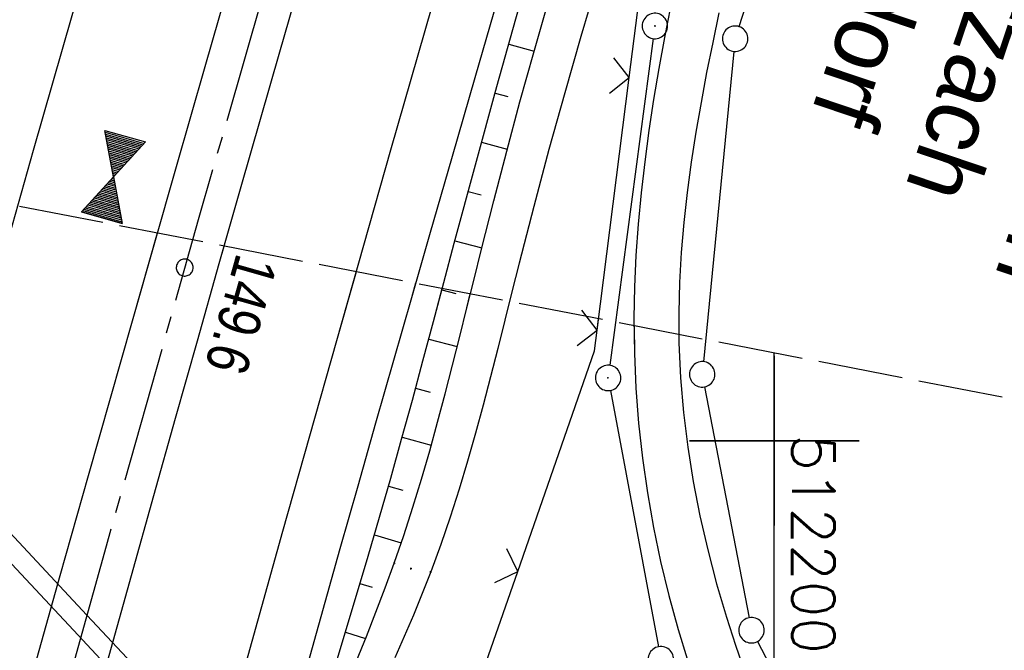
# Model space of a CAD drawing. Extents: x 510526 to 513920, y 467229 to 478797.
# Tile 331 of 467: x 512156 to 512214, y 475488 to 475525. Entities that reach past the tile are written whole.
import ezdxf

# ---------------------------------------------------------------- set-up
doc = ezdxf.new("R2010")
doc.units = 0
doc.header["$LTSCALE"] = 10
doc.header["$MEASUREMENT"] = 0
for name, pattern in [('ACHSE', [5.5, 4, -0.5, 0.5, -0.5]), ('LT00', [0]), ('LT14', [0.6, 0.5, -0.1])]:
    doc.linetypes.add(name, pattern=pattern)
doc.layers.get('0').update_dxf_attribs({"linetype": 'LT00'})
for name, color, linetype in [('-AX-020', 250, 'ACHSE'), ('-HTP-20W', 11, 'LT00'), ('-ST-20-1', 250, 'LT00'), ('DFK_AB_L', 21, 'LT00'), ('DFK_AB_P', 7, 'LT00'), ('DFK_GZPKT', 250, 'LT00'), ('DFK_KATASTER', 250, 'LT00'), ('GRENZNAME', 250, 'Continuous'), ('V89_AFBR_BAB', 250, 'LT00'), ('V89_BOESCH', 250, 'LT00'), ('V89_BOSCHUNG', 250, 'LT00'), ('V89_BR_KAPPE', 30, 'LT00'), ('V89_GRABEN', 250, 'LT00'), ('V89_LD_MARK', 250, 'LT00'), ('V89_RASTER', 250, 'LT00'), ('V89_ZAUN', 40, 'LT00'), ('V90_AFBR_BAB', 250, 'LT00'), ('V90_BOESCH', 250, 'LT00'), ('V90_BOSCHUNG', 250, 'LT00'), ('V90_BR_KAPPE', 30, 'LT00'), ('V90_GRABEN', 250, 'LT00'), ('V90_LD_MARK', 250, 'LT00'), ('V90_PK_GR', 1, 'LT00'), ('V90_RASTER', 250, 'LT00'), ('V90_ZAUN', 40, 'LT00')]:
    doc.layers.add(name, color=color, linetype=linetype)
doc.layers.add('-BLATT_90-RAND', color=7, linetype='LT14', plot=False)
doc.styles.add('Beschrift', font='ARIAL.TTF')
doc.styles.get("Standard").update_dxf_attribs({"font": 'romans.shx'})
doc.styles.add('UNIR-H', font='unir_h.shx', dxfattribs={"width": 0.8})

# ---------------------------------------------------------------- blocks, each defined once
blk = doc.blocks.new('SYMB7010')
at = {"color": 0, "linetype": 'ByBlock'}
for points in [[(-0.031408, 0.499213), (-0.093728, 0.49134), (-0.15457, 0.475719), (-0.212975, 0.452595), (-0.268021, 0.422333), (-0.31884, 0.385411), (-0.36463, 0.342411), (-0.40467, 0.29401), (-0.438329, 0.240973), (-0.465074, 0.184136), (-0.484486, 0.124395), (-0.496256, 0.062692), (-0.5002, 0)], [(0.5002, 0), (0.496256, 0.062692), (0.484485, 0.124395), (0.465074, 0.184136), (0.438329, 0.240973), (0.40467, 0.29401), (0.36463, 0.342411), (0.31884, 0.385411), (0.268021, 0.422333), (0.212975, 0.452595), (0.15457, 0.475719), (0.093728, 0.49134), (0.031408, 0.499213), (-0.031408, 0.499213)], [(-0.5002, 0), (-0.496256, -0.062692), (-0.484486, -0.124395), (-0.465075, -0.184136), (-0.438329, -0.240973), (-0.404671, -0.29401), (-0.36463, -0.342411), (-0.31884, -0.385411), (-0.268021, -0.422333), (-0.212975, -0.452595), (-0.154571, -0.475719), (-0.093728, -0.49134), (-0.031408, -0.499213), (0.031408, -0.499213)], [(0.031408, -0.499213), (0.093728, -0.491341), (0.15457, -0.475719), (0.212975, -0.452595), (0.268021, -0.422333), (0.31884, -0.385411), (0.36463, -0.342411), (0.404671, -0.294011), (0.438329, -0.240974), (0.465075, -0.184136), (0.484486, -0.124395), (0.496256, -0.062692), (0.500201, 0)]]:
    blk.add_lwpolyline(points, dxfattribs=at)
blk = doc.blocks.new('SYMB0003')
at = {"color": 0, "linetype": 'ByBlock'}
for p, q in [((-0.015712, 0), (0.010166, 0.012015)), ((0, -0.021257), (-0.015712, 0)), ((0.010166, 0.012015), (0, -0.021257))]:
    blk.add_line(p, q, dxfattribs=at)
for points in [[(-0.031395, 0.499013), (-0.093691, 0.491144), (-0.154509, 0.475528), (-0.21289, 0.452414), (-0.267913, 0.422164), (-0.318712, 0.385257), (-0.364484, 0.342274), (-0.404509, 0.293893), (-0.438154, 0.240877), (-0.464888, 0.184062), (-0.484292, 0.124345), (-0.496058, 0.062667), (-0.5, 0)], [(0.5, 0), (0.496057, 0.062667), (0.484292, 0.124345), (0.464888, 0.184062), (0.438153, 0.240877), (0.404509, 0.293893), (0.364484, 0.342274), (0.318712, 0.385257), (0.267913, 0.422164), (0.21289, 0.452414), (0.154509, 0.475528), (0.093691, 0.491144), (0.031395, 0.499013), (-0.031395, 0.499013)], [(-0.5, 0), (-0.496058, -0.062667), (-0.484292, -0.124345), (-0.464888, -0.184062), (-0.438154, -0.240877), (-0.404509, -0.293893), (-0.364485, -0.342274), (-0.318712, -0.385257), (-0.267914, -0.422164), (-0.21289, -0.452414), (-0.154509, -0.475529), (-0.093691, -0.491144), (-0.031395, -0.499014), (0.031395, -0.499014)], [(0.031395, -0.499014), (0.093691, -0.491144), (0.154509, -0.475529), (0.21289, -0.452414), (0.267914, -0.422164), (0.318712, -0.385257), (0.364485, -0.342274), (0.404509, -0.293893), (0.438154, -0.240877), (0.464889, -0.184062), (0.484292, -0.124345), (0.496058, -0.062667), (0.5, 0)]]:
    blk.add_lwpolyline(points, dxfattribs=at)
blk = doc.blocks.new('SYMB0002')
at = {"color": 0, "linetype": 'ByBlock'}
for points in [[(-0.031395, 0.499013), (-0.093691, 0.491144), (-0.154509, 0.475528), (-0.21289, 0.452414), (-0.267913, 0.422164), (-0.318712, 0.385257), (-0.364484, 0.342274), (-0.404509, 0.293893), (-0.438154, 0.240877), (-0.464888, 0.184062), (-0.484292, 0.124345), (-0.496058, 0.062667), (-0.5, 0)], [(-0.5, 0), (-0.496058, -0.062667), (-0.484292, -0.124345), (-0.464888, -0.184062), (-0.438154, -0.240877), (-0.404509, -0.293893), (-0.364485, -0.342274), (-0.318712, -0.385257), (-0.267914, -0.422164), (-0.21289, -0.452414), (-0.154509, -0.475529), (-0.093691, -0.491144), (-0.031395, -0.499014), (0.031395, -0.499014)], [(0.5, 0), (0.496057, 0.062667), (0.484292, 0.124345), (0.464888, 0.184062), (0.438153, 0.240877), (0.404509, 0.293893), (0.364484, 0.342274), (0.318712, 0.385257), (0.267913, 0.422164), (0.21289, 0.452414), (0.154509, 0.475528), (0.093691, 0.491144), (0.031395, 0.499013), (-0.031395, 0.499013)], [(0.031395, -0.499014), (0.093691, -0.491144), (0.154509, -0.475529), (0.21289, -0.452414), (0.267914, -0.422164), (0.318712, -0.385257), (0.364485, -0.342274), (0.404509, -0.293893), (0.438154, -0.240877), (0.464889, -0.184062), (0.484292, -0.124345), (0.496058, -0.062667), (0.5, 0)]]:
    blk.add_lwpolyline(points, dxfattribs=at)
blk = doc.blocks.new('SYMB0024')
at = {"color": 0, "linetype": 'ByBlock'}
for p, q in [((-0.5, 0.5), (0, 0)), ((0, 0), (0.5, 0.5))]:
    blk.add_line(p, q, dxfattribs=at)
blk = doc.blocks.new('SYMB0011')
at = {"color": 0, "linetype": 'ByBlock'}
for p, q in [((0.5, 0), (-0.5, 0)), ((0, 0.5), (0, -0.5))]:
    blk.add_line(p, q, dxfattribs=at)
blk = doc.blocks.new('SYMB0072')
at = {"color": 0, "linetype": 'ByBlock'}
for p, q in [((-0.5, -0.25), (-0.5, 0.25)), ((-0.5, 0.25), (0, 0)), ((-0.5, -0.25), (-0.5, 0.25)), ((-0.48, -0.24), (-0.48, 0.24)), ((0.48, -0.24), (0.48, 0.24)), ((0.5, -0.25), (0.5, 0.25)), ((-0.46, -0.23), (-0.46, 0.23)), ((-0.44, -0.22), (-0.44, 0.22)), ((-0.42, -0.21), (-0.42, 0.21)), ((-0.4, -0.2), (-0.4, 0.2)), ((-0.38, -0.19), (-0.38, 0.19)), ((-0.36, -0.18), (-0.36, 0.18)), ((-0.34, -0.17), (-0.34, 0.17)), ((-0.32, -0.16), (-0.32, 0.16)), ((-0.3, -0.15), (-0.3, 0.15)), ((-0.28, -0.14), (-0.28, 0.14)), ((-0.26, -0.13), (-0.26, 0.13)), ((-0.24, -0.12), (-0.24, 0.12)), ((0.24, -0.12), (0.24, 0.12)), ((0.26, -0.13), (0.26, 0.13)), ((0.28, -0.14), (0.28, 0.14)), ((0.3, -0.15), (0.3, 0.15)), ((0.32, -0.16), (0.32, 0.16)), ((0.34, -0.17), (0.34, 0.17)), ((0.36, -0.18), (0.36, 0.18)), ((0.38, -0.19), (0.38, 0.19)), ((0.4, -0.2), (0.4, 0.2)), ((0.42, -0.21), (0.42, 0.21)), ((0.44, -0.22), (0.44, 0.22)), ((0.46, -0.23), (0.46, 0.23)), ((0, 0), (-0.5, -0.25)), ((-0.22, -0.11), (-0.22, 0.11)), ((-0.2, -0.1), (-0.2, 0.1)), ((-0.18, -0.09), (-0.18, 0.09)), ((-0.16, -0.08), (-0.16, 0.08)), ((-0.14, -0.07), (-0.14, 0.07)), ((-0.12, -0.06), (-0.12, 0.06)), ((-0.1, -0.05), (-0.1, 0.05)), ((-0.08, -0.04), (-0.08, 0.04)), ((-0.06, -0.03), (-0.06, 0.03)), ((-0.04, -0.02), (-0.04, 0.02)), ((-0.02, -0.01), (-0.02, 0.01)), ((0.02, -0.01), (0.02, 0.01)), ((0.04, -0.02), (0.04, 0.02)), ((0.06, -0.03), (0.06, 0.03)), ((0.08, -0.04), (0.08, 0.04)), ((0.1, -0.05), (0.1, 0.05)), ((0.12, -0.06), (0.12, 0.06)), ((0.14, -0.07), (0.14, 0.07)), ((0.16, -0.08), (0.16, 0.08)), ((0.18, -0.09), (0.18, 0.09)), ((0.2, -0.1), (0.2, 0.1)), ((0.22, -0.11), (0.22, 0.11))]:
    blk.add_line(p, q, dxfattribs=at)
blk.add_lwpolyline([(0, 0), (0.5, 0.25), (0.5, -0.25), (0, 0)], dxfattribs=at)

msp = doc.modelspace()

# ---------------------------------------------------------------- linework, layer by layer
at = {"layer": '-AX-020', "ltscale": 0.2, "flags": 128}
msp.add_lwpolyline([(513881.716, 478796.972), (513877.87, 478787.354), (513870.367, 478768.801), (513862.788, 478750.278), (513855.137, 478731.786), (513847.411, 478713.324), (513839.611, 478694.893), (513831.738, 478676.494), (513823.791, 478658.127), (513815.771, 478639.791), (513807.678, 478621.487), (513799.512, 478603.216), (513791.272, 478584.978), (513782.96, 478566.773), (513774.576, 478548.601), (513766.118, 478530.463), (513757.588, 478512.359), (513748.986, 478494.289), (513740.312, 478476.254), (513731.565, 478458.253), (513722.747, 478440.287), (513713.857, 478422.357), (513704.896, 478404.463), (513695.863, 478386.605), (513686.758, 478368.782), (513677.583, 478350.997), (513668.336, 478333.248), (513659.019, 478315.536), (513649.63, 478297.862), (513640.172, 478280.225), (513630.643, 478262.626), (513621.043, 478245.066), (513611.374, 478227.544), (513601.634, 478210.061), (513591.825, 478192.617), (513586.745, 478183.647), (513576.83, 478166.262), (513566.848, 478148.917), (513556.8, 478131.609), (513546.688, 478114.338), (513536.514, 478097.104), (513526.28, 478079.906), (513515.988, 478062.743), (513505.638, 478045.613), (513495.234, 478028.517), (513484.778, 478011.453), (513474.27, 477994.421), (513463.712, 477977.419), (513453.108, 477960.447), (513442.457, 477943.503), (513431.762, 477926.587), (513421.026, 477909.698), (513410.248, 477892.835), (513399.432, 477875.997), (513388.579, 477859.182), (513377.691, 477842.39), (513366.769, 477825.62), (513355.815, 477808.871), (513344.831, 477792.142), (513333.819, 477775.431), (513322.78, 477758.738), (513311.715, 477742.062), (513300.628, 477725.401), (513289.519, 477708.754), (513278.389, 477692.121), (513267.242, 477675.5), (513256.078, 477658.891), (513244.899, 477642.291), (513233.706, 477625.7), (513222.502, 477609.117), (513211.288, 477592.542), (513200.066, 477575.971), (513188.837, 477559.405), (513177.603, 477542.843), (513166.366, 477526.282), (513154.797, 477509.239), (513142.496, 477491.114), (513130.197, 477472.988), (513117.902, 477454.859), (513105.613, 477436.726), (513093.333, 477418.587), (513081.064, 477400.44), (513068.808, 477382.285), (513056.567, 477364.119), (513044.344, 477345.942), (513032.141, 477327.752), (513019.958, 477309.547), (513007.8, 477291.325), (512995.668, 477273.087), (512983.565, 477254.83), (512971.492, 477236.552), (512959.452, 477218.253), (512947.447, 477199.931), (512935.479, 477181.584), (512923.551, 477163.212), (512911.665, 477144.812), (512899.822, 477126.385), (512888.026, 477107.927), (512876.279, 477089.439), (512864.582, 477070.918), (512852.939, 477052.364), (512841.352, 477033.775), (512829.822, 477015.15), (512818.352, 476996.488), (512806.945, 476977.787), (512795.603, 476959.048), (512789.644, 476949.141), (512778.405, 476930.339), (512767.236, 476911.496), (512756.135, 476892.613), (512745.103, 476873.688), (512734.14, 476854.724), (512723.246, 476835.72), (512712.422, 476816.676), (512701.668, 476797.593), (512690.983, 476778.471), (512680.369, 476759.309), (512669.824, 476740.11), (512659.35, 476720.871), (512648.946, 476701.595), (512638.612, 476682.281), (512628.349, 476662.929), (512618.157, 476643.54), (512608.036, 476624.113), (512597.985, 476604.65), (512588.006, 476585.15), (512578.098, 476565.614), (512568.261, 476546.042), (512558.497, 476526.434), (512548.803, 476506.791), (512539.182, 476487.112), (512529.632, 476467.399), (512520.155, 476447.65), (512510.749, 476427.867), (512501.416, 476408.05), (512492.156, 476388.199), (512482.968, 476368.314), (512473.852, 476348.396), (512464.81, 476328.445), (512455.84, 476308.46), (512446.944, 476288.443), (512438.12, 476268.394), (512429.37, 476248.313), (512420.694, 476228.2), (512412.09, 476208.055), (512403.561, 476187.879), (512395.105, 476167.672), (512386.723, 476147.434), (512378.415, 476127.166), (512370.181, 476106.867), (512362.021, 476086.539), (512353.936, 476066.181), (512345.925, 476045.794), (512337.988, 476025.377), (512330.127, 476004.932), (512322.339, 475984.458), (512314.627, 475963.955), (512306.989, 475943.425), (512299.427, 475922.867), (512291.94, 475902.281), (512284.528, 475881.669), (512277.191, 475861.029), (512269.93, 475840.362), (512262.744, 475819.67), (512255.634, 475798.951), (512248.599, 475778.206), (512241.641, 475757.436), (512234.758, 475736.641), (512227.951, 475715.82), (512221.221, 475694.975), (512214.566, 475674.105), (512207.988, 475653.211), (512201.487, 475632.294), (512200.128, 475627.887), (512194.281, 475608.791), (512188.5, 475589.674), (512182.785, 475570.538), (512177.137, 475551.381), (512171.56, 475532.204), (512166.053, 475513.007), (512160.618, 475493.788), (512155.257, 475474.55), (512149.971, 475455.29), (512148.09, 475448.361), (512142.908, 475429.074), (512137.804, 475409.765), (512132.778, 475390.436), (512127.829, 475371.088), (512122.957, 475351.719), (512118.163, 475332.332), (512113.447, 475312.925), (512108.808, 475293.499), (512104.247, 475274.055), (512099.765, 475254.593), (512095.36, 475235.113), (512091.033, 475215.616), (512086.785, 475196.101), (512082.614, 475176.57), (512078.522, 475157.022), (512074.508, 475137.458), (512070.573, 475117.878), (512066.716, 475098.282), (512063.238, 475080.246), (512059.532, 475060.621), (512055.901, 475040.983), (512052.344, 475021.33), (512048.857, 475001.665), (512045.438, 474981.988), (512042.084, 474962.3), (512038.794, 474942.602), (512035.562, 474922.893), (512032.388, 474903.175), (512029.269, 474883.449), (512026.201, 474863.714), (512023.183, 474843.972), (512020.21, 474824.222), (512017.282, 474804.467), (512014.394, 474784.705), (512011.544, 474764.937), (512008.73, 474745.165), (512005.949, 474725.388), (512003.198, 474705.607), (512000.474, 474685.821), (511997.775, 474666.033), (511995.098, 474646.242), (511992.439, 474626.448), (511989.798, 474606.651), (511987.169, 474586.854), (511984.552, 474567.054), (511981.943, 474547.253), (511979.34, 474527.452), (511976.744, 474507.689), (511975.127, 474495.377), (511973.477, 474482.815), (511971.825, 474470.254), (511970.169, 474457.693), (511968.506, 474445.133), (511966.835, 474432.574), (511965.154, 474420.016), (511963.46, 474407.46), (511961.752, 474394.906), (511960.027, 474382.355), (511958.283, 474369.806), (511956.518, 474357.259), (511954.73, 474344.717), (511952.918, 474332.177), (511951.078, 474319.642), (511949.209, 474307.111), (511947.309, 474294.584), (511945.376, 474282.063), (511943.407, 474269.547), (511941.4, 474257.038), (511939.355, 474244.534), (511937.267, 474232.038), (511935.137, 474219.549), (511932.96, 474207.067), (511930.736, 474194.594), (511928.462, 474182.131), (511926.136, 474169.676), (511923.757, 474157.232), (511921.321, 474144.799), (511918.829, 474132.377), (511916.276, 474119.967), (511913.661, 474107.57), (511910.982, 474095.187), (511908.238, 474082.818), (511905.425, 474070.464), (511902.544, 474058.127), (511899.59, 474045.806), (511896.562, 474033.504), (511893.47, 474021.261), (511890.29, 474008.997), (511887.033, 473996.753), (511883.699, 473984.53), (511880.287, 473972.328), (511876.798, 473960.148), (511873.233, 473947.991), (511869.591, 473935.856), (511865.873, 473923.745), (511862.077, 473911.656), (511858.206, 473899.593), (511854.259, 473887.554), (511850.236, 473875.54), (511846.136, 473863.552), (511841.962, 473851.59), (511837.711, 473839.654), (511833.386, 473827.746), (511828.985, 473815.865), (511824.51, 473804.012), (511819.96, 473792.188), (511815.335, 473780.392), (511810.636, 473768.626), (511805.863, 473756.89), (511801.015, 473745.185), (511796.094, 473733.51), (511791.099, 473721.866), (511786.031, 473710.255), (511780.889, 473698.675), (511775.675, 473687.128), (511770.388, 473675.615), (511765.028, 473664.135), (511759.596, 473652.689), (511754.091, 473641.278), (511748.515, 473629.901), (511742.867, 473618.56), (511737.147, 473607.255), (511731.356, 473595.986), (511725.494, 473584.754), (511719.562, 473573.559), (511713.558, 473562.402), (511707.485, 473551.283), (511701.341, 473540.203), (511695.128, 473529.162), (511688.845, 473518.159), (511682.492, 473507.198), (511676.07, 473496.276), (511669.58, 473485.395), (511663.021, 473474.555), (511656.394, 473463.757), (511649.699, 473453.001), (511642.935, 473442.288), (511636.105, 473431.617), (511629.207, 473420.99), (511622.242, 473410.406), (511615.211, 473399.867), (511608.113, 473389.372), (511600.949, 473378.922), (511593.719, 473368.518), (511586.423, 473358.16), (511579.062, 473347.848), (511571.637, 473337.582), (511564.147, 473327.364), (511556.592, 473317.193), (511548.973, 473307.07), (511541.291, 473296.996), (511533.545, 473286.969), (511525.735, 473276.993), (511517.863, 473267.066), (511509.929, 473257.188), (511501.932, 473247.361), (511493.873, 473237.584), (511485.753, 473227.859), (511477.572, 473218.186), (511475.548, 473215.811), (511467.291, 473206.202), (511458.976, 473196.642), (511450.605, 473187.132), (511442.182, 473177.667), (511433.709, 473168.249), (511425.188, 473158.872), (511416.622, 473149.537), (511408.014, 473140.241), (511399.365, 473130.982), (511390.679, 473121.758), (511381.958, 473112.568), (511373.205, 473103.409), (511364.421, 473094.278), (511355.61, 473085.175), (511346.772, 473076.096), (511337.912, 473067.039), (511329.031, 473058.003), (511320.132, 473048.986), (511311.216, 473039.984), (511302.286, 473030.997), (511293.345, 473022.02), (511284.394, 473013.053), (511275.436, 473004.094), (511266.473, 472995.139), (511255.909, 472984.591), (511236.789, 472965.502), (511230.177, 472958.9), (511223.567, 472952.294), (511216.964, 472945.683), (511210.368, 472939.063), (511203.785, 472932.433), (511197.215, 472925.788), (511190.663, 472919.125), (511184.131, 472912.443), (511177.622, 472905.739), (511171.139, 472899.01), (511164.685, 472892.252), (511158.263, 472885.464), (511151.877, 472878.643), (511145.529, 472871.786), (511139.222, 472864.891), (511132.96, 472857.955), (511126.746, 472850.976), (511120.583, 472843.952), (511114.476, 472836.881), (511109.32, 472830.82), (511103.322, 472823.655), (511097.386, 472816.438), (511091.511, 472809.171), (511085.699, 472801.854), (511079.95, 472794.488), (511074.265, 472787.072), (511068.642, 472779.609), (511063.084, 472772.097), (511057.591, 472764.538), (511052.162, 472756.933), (511046.799, 472749.281), (511041.501, 472741.584), (511036.27, 472733.841), (511031.105, 472726.054), (511026.007, 472718.223), (511020.976, 472710.349), (511016.012, 472702.431), (511011.117, 472694.472), (511006.29, 472686.471), (511001.532, 472678.429), (510996.842, 472670.347), (510992.223, 472662.225), (510987.672, 472654.063), (510983.192, 472645.863), (510978.782, 472637.625), (510974.443, 472629.349), (510970.175, 472621.036), (510965.978, 472612.687), (510961.853, 472604.303), (510957.799, 472595.883), (510953.818, 472587.43), (510949.91, 472578.942), (510946.074, 472570.422), (510942.311, 472561.868), (510938.622, 472553.283), (510935.007, 472544.666), (510931.465, 472536.02), (510927.997, 472527.343), (510924.604, 472518.636), (510921.286, 472509.901), (510918.042, 472501.138), (510914.874, 472492.347), (510911.781, 472483.529), (510908.763, 472474.686), (510905.821, 472465.817), (510902.956, 472456.923), (510900.166, 472448.004), (510897.454, 472439.062), (510894.817, 472430.098), (510892.258, 472421.111), (510889.776, 472412.102), (510887.37, 472403.073), (510885.043, 472394.023), (510882.792, 472384.954), (510880.62, 472375.866), (510878.525, 472366.759), (510876.509, 472357.635), (510874.57, 472348.494), (510872.71, 472339.337), (510870.929, 472330.164), (510869.226, 472320.976), (510867.602, 472311.774), (510866.056, 472302.558), (510864.59, 472293.33), (510863.202, 472284.089), (510861.894, 472274.837), (510860.665, 472265.574), (510859.516, 472256.301), (510858.445, 472247.018), (510857.455, 472237.726), (510856.544, 472228.427), (510855.712, 472219.119), (510854.96, 472209.806), (510854.288, 472200.485), (510853.696, 472191.159), (510853.184, 472181.829), (510852.752, 472172.495), (510852.399, 472163.157), (510852.127, 472153.817), (510851.934, 472144.475), (510851.822, 472135.131), (510851.789, 472125.787), (510851.836, 472116.443), (510851.964, 472107.1), (510852.009, 472104.711), (510852.237, 472095.37), (510852.543, 472086.03), (510852.927, 472076.694), (510853.387, 472067.361), (510853.922, 472058.032), (510854.53, 472048.707), (510855.21, 472039.388), (510855.961, 472030.074), (510856.782, 472020.766), (510857.671, 472011.464), (510858.627, 472002.169), (510859.649, 471992.88), (510860.734, 471983.599), (510861.883, 471974.326), (510863.094, 471965.06), (510864.364, 471955.802), (510865.694, 471946.554), (510867.082, 471937.313), (510868.525, 471928.081), (510870.024, 471918.857), (510871.577, 471909.643), (510873.182, 471900.438), (510874.839, 471891.241), (510876.545, 471882.054), (510878.3, 471872.876), (510880.102, 471863.708), (510881.95, 471854.548), (510883.842, 471845.397), (510885.778, 471836.255), (510887.756, 471827.123), (510889.775, 471817.999), (510891.834, 471808.885), (510893.93, 471799.779), (510896.064, 471790.681), (510898.233, 471781.592), (510900.437, 471772.511), (510902.673, 471763.439), (510904.942, 471754.374), (510907.241, 471745.317), (510909.57, 471736.267), (510911.926, 471727.225), (510914.31, 471718.19), (510916.719, 471709.161), (510919.152, 471700.139), (510921.608, 471691.124), (510924.087, 471682.114), (510926.585, 471673.11), (510929.104, 471664.112), (510931.64, 471655.118), (510934.193, 471646.129), (510936.762, 471637.145), (510939.345, 471628.165), (510941.941, 471619.188), (510944.55, 471610.216), (510947.169, 471601.246), (510949.797, 471592.279), (510952.434, 471583.314), (510955.078, 471574.352), (510957.727, 471565.391), (510960.382, 471556.431), (510963.039, 471547.473), (510967.703, 471531.767), (510970.248, 471523.199), (510975.26, 471506.323), (510980.27, 471489.445), (510985.273, 471472.566), (510990.267, 471455.684), (510995.248, 471438.798), (511000.214, 471421.908), (511005.162, 471405.012), (511010.087, 471388.11), (511014.988, 471371.201), (511019.861, 471354.283), (511024.703, 471337.357), (511029.511, 471320.421), (511034.281, 471303.475), (511039.011, 471286.517), (511043.698, 471269.547), (511048.338, 471252.564), (511052.928, 471235.568), (511057.465, 471218.557), (511061.945, 471201.532), (511066.367, 471184.491), (511070.726, 471167.434), (511075.019, 471150.36), (511079.243, 471133.269), (511083.395, 471116.16), (511086.572, 471102.843), (511090.589, 471085.702), (511094.527, 471068.543), (511098.388, 471051.366), (511102.17, 471034.172), (511105.875, 471016.961), (511109.501, 470999.734), (511113.048, 470982.489), (511116.518, 470965.23), (511119.908, 470947.954), (511123.221, 470930.663), (511126.454, 470913.357), (511129.609, 470896.037), (511132.686, 470878.703), (511135.683, 470861.354), (511138.602, 470843.993), (511141.441, 470826.619), (511144.202, 470809.231), (511146.884, 470791.831), (511149.487, 470774.42), (511152.01, 470756.996), (511154.454, 470739.562), (511156.819, 470722.116), (511159.105, 470704.66), (511161.311, 470687.193), (511163.438, 470669.717), (511165.485, 470652.232), (511165.638, 470650.897), (511167.873, 470631.022), (511170.027, 470611.138), (511172.103, 470591.246), (511174.098, 470571.346), (511176.014, 470551.438), (511177.851, 470531.523), (511179.526, 470512.546), (511180.884, 470496.345), (511182.163, 470480.137), (511183.363, 470463.922), (511184.482, 470447.702), (511185.522, 470431.478), (511186.482, 470415.247), (511187.362, 470399.013), (511188.162, 470382.774), (511188.882, 470366.532), (511189.522, 470350.286), (511190.082, 470334.037), (511190.563, 470317.786), (511190.963, 470301.532), (511191.284, 470285.277), (511191.524, 470269.02), (511191.684, 470252.763), (511191.765, 470236.505), (511191.765, 470220.247), (511191.686, 470203.988), (511191.526, 470187.731), (511191.287, 470171.474), (511191.243, 470169.007), (511190.912, 470152.752), (511190.504, 470136.499), (511190.023, 470120.247), (511189.472, 470103.998), (511188.854, 470087.752), (511188.173, 470071.508), (511187.432, 470055.266), (511186.634, 470039.027), (511185.783, 470022.791), (511184.882, 470006.558), (511183.935, 469990.327), (511182.944, 469974.099), (511181.913, 469957.873), (511180.846, 469941.65), (511179.745, 469925.429), (511178.614, 469909.21), (511177.457, 469892.993), (511176.276, 469876.777), (511175.075, 469860.563), (511173.858, 469844.35), (511172.627, 469828.139), (511171.386, 469811.927), (511170.138, 469795.717), (511168.847, 469778.991), (511030.959, 467993.348), (511029.419, 467973.407), (511027.883, 467953.466), (511026.353, 467933.525), (511024.832, 467913.582), (511023.323, 467893.64), (511021.828, 467873.695), (511020.353, 467853.75), (511018.898, 467833.804), (511017.467, 467813.855), (511016.063, 467793.903), (511014.69, 467773.951), (511013.35, 467753.995), (511012.046, 467734.038), (511010.782, 467714.078), (511009.56, 467694.116), (511008.383, 467674.151), (511007.254, 467654.183), (511006.177, 467634.211), (511005.154, 467614.237), (511004.188, 467594.261), (511003.284, 467574.281), (511002.442, 467554.299), (511001.667, 467534.314), (511000.962, 467514.327), (511000.329, 467494.336), (510999.772, 467474.345), (510999.556, 467465.709), (510999.112, 467445.714), (510998.747, 467425.717), (510998.463, 467405.719), (510998.259, 467385.719), (510998.135, 467365.72), (510998.091, 467345.72), (510998.127, 467325.72), (510998.243, 467305.721), (510998.439, 467285.721), (510998.715, 467265.723), (510999.071, 467245.726), (510999.432, 467229.156)], dxfattribs=at)
at = {"layer": '-BLATT_90-RAND'}
msp.add_lwpolyline([(512002.377, 475543.56), (511825.982, 474635.535), (512107.715, 474580.805), (512284.11, 475488.83), (512002.377, 475543.56)], dxfattribs=at)
at = {"layer": 'DFK_AB_L'}
for p, q in [((512192.871, 475523.697), (512190.309, 475504.443)), ((512190.348, 475502.963), (512193.182, 475487.857))]:
    msp.add_line(p, q, dxfattribs=at)
at = {"layer": 'DFK_KATASTER'}
for p, q in [((512197.932, 475524.403), (512209.778, 475560.847)), ((512197.627, 475522.944), (512195.833, 475504.656)), ((512195.902, 475503.174), (512198.519, 475489.566)), ((512199.011, 475488.167), (512220.45, 475447.593))]:
    msp.add_line(p, q, dxfattribs=at)
at = {"layer": 'V89_AFBR_BAB'}
for points in [[(512185.543, 475587.268), (512184.132, 475582.567), (512182.724, 475577.866), (512181.321, 475573.164), (512179.922, 475568.459), (512178.531, 475563.753), (512177.12, 475558.948), (512175.716, 475554.14), (512174.318, 475549.331), (512172.924, 475544.52), (512171.533, 475539.709), (512169.832, 475533.82), (512168.134, 475527.931), (512166.44, 475522.04), (512164.75, 475516.148), (512162.149, 475507.039), (512159.562, 475497.926), (512157.898, 475492.033), (512156.241, 475486.137), (512154.592, 475480.239), (512152.954, 475474.338), (512151.79, 475470.109)], [(512155.668, 475468.798), (512156.874, 475473.183), (512158.178, 475477.901), (512159.488, 475482.618), (512160.802, 475487.334), (512162.12, 475492.049), (512163.44, 475496.763), (512164.719, 475501.322), (512166.002, 475505.88), (512167.29, 475510.436), (512168.585, 475514.99), (512169.72, 475518.955), (512170.86, 475522.919), (512172.004, 475526.881)], [(512183.681, 475526.018), (512182.346, 475521.387), (512181.014, 475516.756), (512179.683, 475512.124), (512178.621, 475508.425), (512177.561, 475504.727), (512176.504, 475501.027), (512175.45, 475497.326), (512174.401, 475493.624), (512173.134, 475489.125), (512171.874, 475484.625), (512170.621, 475480.122), (512169.373, 475475.618), (512168.129, 475471.113), (512166.889, 475466.607), (512166.486, 475465.141)], [(512193.883, 475525.578), (512193.532, 475523.756), (512193.201, 475521.931), (512192.895, 475520.103), (512192.616, 475518.272), (512192.369, 475516.438), (512192.157, 475514.6), (512191.984, 475512.76), (512191.854, 475510.916), (512191.77, 475509.07), (512191.736, 475507.22), (512191.761, 475505.158), (512191.853, 475503.095), (512192.01, 475501.034), (512192.234, 475498.978), (512192.524, 475496.931), (512192.879, 475494.894), (512193.301, 475492.872), (512193.788, 475490.867), (512194.34, 475488.881), (512194.88, 475487.151)], [(512196.747, 475525.222), (512196.374, 475523.465), (512196.02, 475521.705), (512195.687, 475519.941), (512195.382, 475518.176), (512195.108, 475516.407), (512194.871, 475514.637), (512194.674, 475512.864), (512194.523, 475511.09), (512194.422, 475509.314), (512194.376, 475507.536), (512194.389, 475505.758), (512194.481, 475503.711), (512194.655, 475501.667), (512194.906, 475499.626), (512195.231, 475497.593), (512195.625, 475495.571), (512196.086, 475493.561), (512196.609, 475491.567), (512197.192, 475489.593), (512197.726, 475487.941), (512198.297, 475486.304)]]:
    msp.add_lwpolyline(points, dxfattribs=at)
at = {"layer": 'V89_BOESCH'}
msp.add_lwpolyline([(512167.8, 475465.619), (512176.065, 475493.193), (512176.741, 475495.487), (512177.399, 475497.787), (512178.041, 475500.09), (512178.671, 475502.398), (512179.292, 475504.708), (512179.909, 475507.019), (512180.524, 475509.331), (512181.14, 475511.642), (512182.387, 475516.261), (512183.654, 475520.875), (512184.94, 475525.484)], dxfattribs=at)
at = {"layer": 'V89_BOSCHUNG'}
for p, q in [((512184.35, 475523.377), (512185.848, 475522.956)), ((512183.547, 475520.486), (512184.295, 475520.276)), ((512182.75, 475517.589), (512184.263, 475517.174)), ((512181.961, 475514.69), (512182.733, 475514.483)), ((512181.179, 475511.788), (512182.767, 475511.374)), ((512180.406, 475508.89), (512181.225, 475508.676)), ((512179.635, 475505.99), (512181.318, 475505.551)), ((512178.86, 475503.098), (512179.716, 475502.869)), ((512178.073, 475500.208), (512179.786, 475499.74)), ((512177.269, 475497.329), (512178.105, 475497.09)), ((512176.439, 475494.452), (512178.021, 475493.988)), ((512175.582, 475491.582), (512176.294, 475491.368)), ((512174.721, 475488.708), (512175.914, 475488.35))]:
    msp.add_line(p, q, dxfattribs=at)
at = {"layer": 'V89_BR_KAPPE'}
msp.add_lwpolyline([(512176.359, 475471.716), (512175.44, 475470.865), (512158.693, 475488.835), (512143.823, 475504.731), (512144.744, 475505.504), (512159.488, 475489.716), (512176.359, 475471.716)], dxfattribs=at)
at = {"layer": 'V89_GRABEN'}
for points in [[(512189.576, 475527.15), (512188.601, 475523.827), (512187.65, 475520.497), (512186.724, 475517.159), (512185.826, 475513.811), (512184.958, 475510.453), (512184.538, 475508.782), (512184.121, 475507.11), (512183.703, 475505.438), (512183.278, 475503.768), (512182.844, 475502.102), (512182.394, 475500.441), (512181.925, 475498.786), (512181.431, 475497.14), (512180.909, 475495.503), (512180.353, 475493.878), (512179.759, 475492.265), (512179.257, 475490.991), (512178.734, 475489.724), (512178.193, 475488.463), (512177.641, 475487.207)], [(512175.385, 475487.034), (512175.959, 475488.463), (512176.524, 475489.895), (512177.072, 475491.332), (512177.6, 475492.776), (512178.166, 475494.42), (512178.701, 475496.074), (512179.209, 475497.737), (512179.693, 475499.408), (512180.157, 475501.085), (512180.605, 475502.768), (512181.04, 475504.454), (512181.466, 475506.144), (512181.887, 475507.835), (512182.307, 475509.527), (512182.728, 475511.218), (512183.47, 475514.142), (512184.232, 475517.059), (512185.015, 475519.969), (512185.824, 475522.872), (512186.659, 475525.766)]]:
    msp.add_lwpolyline(points, dxfattribs=at)
at = {"layer": 'V89_LD_MARK'}
for points in [[(512143.949, 475472.76), (512145.008, 475476.632), (512148.962, 475490.916), (512152.96, 475505.188), (512156.34, 475517.126), (512159.75, 475529.055), (512163.19, 475540.976), (512166.659, 475552.888), (512170.156, 475564.793), (512173.68, 475576.689), (512177.232, 475588.577), (512180.81, 475600.457), (512184.414, 475612.33), (512188.043, 475624.195), (512191.696, 475636.052), (512197.936, 475656.11), (512204.244, 475676.146), (512210.621, 475696.161), (512217.067, 475716.153), (512223.582, 475736.123), (512230.166, 475756.07), (512236.82, 475775.994), (512243.641, 475796.181), (512250.532, 475816.344)], [(512200.507, 475595.545), (512197.131, 475584.362), (512193.778, 475573.173), (512190.45, 475561.976), (512187.146, 475550.773), (512183.867, 475539.561), (512180.615, 475528.343), (512177.389, 475517.117), (512174.191, 475505.883), (512171.021, 475494.641), (512167.405, 475481.684), (512163.827, 475468.717), (512163.158, 475466.266)]]:
    msp.add_lwpolyline(points, dxfattribs=at)
at = {"layer": 'V89_RASTER'}
for p, q in [((512200.001, 475505), (512200.001, 475495)), ((512195.001, 475500), (512205.001, 475500))]:
    msp.add_line(p, q, dxfattribs=at)
at = {"layer": 'V89_ZAUN'}
msp.add_line((512189.567, 475506.516), (512191.459, 475521.396), dxfattribs=at)
for points in [[(512191.459, 475521.396), (512192.438, 475529.093), (512194.574, 475536.012)], [(512184.88, 475492.293), (512189.411, 475505.289), (512189.567, 475506.516)], [(512179.849, 475478.167), (512180.293, 475479.134), (512184.88, 475492.293)]]:
    msp.add_lwpolyline(points, dxfattribs=at)
at = {"layer": 'V90_AFBR_BAB'}
for points in [[(512163.632, 475512.234), (512162.149, 475507.039), (512159.562, 475497.926), (512157.898, 475492.033), (512156.241, 475486.137), (512154.592, 475480.239), (512152.954, 475474.338), (512150.751, 475466.335), (512148.568, 475458.327), (512146.404, 475450.313), (512144.304, 475442.464), (512142.221, 475434.611), (512140.154, 475426.754), (512138.894, 475421.935), (512137.638, 475417.116), (512136.386, 475412.295), (512135.137, 475407.474), (512133.889, 475402.652)], [(512138.883, 475405.7), (512139.923, 475409.737), (512140.965, 475413.773), (512142.01, 475417.808), (512143.059, 475421.842), (512144.114, 475425.875), (512145.353, 475430.578), (512146.6, 475435.279), (512147.855, 475439.978), (512149.115, 475444.676), (512150.381, 475449.372), (512151.993, 475455.328), (512153.612, 475461.282), (512155.238, 475467.234), (512156.874, 475473.183), (512158.178, 475477.901), (512159.488, 475482.618), (512160.802, 475487.334), (512162.12, 475492.049), (512163.44, 475496.763), (512164.719, 475501.322), (512166.002, 475505.88), (512167.29, 475510.436), (512167.583, 475511.467)], [(512178.865, 475509.275), (512178.621, 475508.425), (512177.561, 475504.727), (512176.504, 475501.027), (512175.45, 475497.326), (512174.401, 475493.624), (512173.134, 475489.125), (512171.874, 475484.625), (512170.621, 475480.122), (512169.373, 475475.618), (512168.129, 475471.113), (512166.889, 475466.607), (512165.431, 475461.295), (512163.977, 475455.982), (512162.529, 475450.667), (512161.088, 475445.35), (512159.022, 475437.663), (512156.975, 475429.971), (512154.948, 475422.274), (512153.669, 475417.373), (512152.398, 475412.471), (512151.133, 475407.567), (512149.873, 475402.661)], [(512191.742, 475506.774), (512191.761, 475505.158), (512191.853, 475503.095), (512192.01, 475501.034), (512192.234, 475498.978), (512192.524, 475496.931), (512192.88, 475494.894), (512193.301, 475492.872), (512193.788, 475490.867), (512194.34, 475488.881), (512194.88, 475487.151)], [(512194.385, 475506.26), (512194.389, 475505.758), (512194.481, 475503.711), (512194.655, 475501.667), (512194.906, 475499.626), (512195.231, 475497.593), (512195.625, 475495.571), (512196.086, 475493.561), (512196.609, 475491.567), (512197.192, 475489.593), (512197.726, 475487.941), (512198.297, 475486.304)]]:
    msp.add_lwpolyline(points, dxfattribs=at)
at = {"layer": 'V90_BOESCH'}
msp.add_lwpolyline([(512167.8, 475465.619), (512176.065, 475493.193), (512176.741, 475495.487), (512177.399, 475497.787), (512178.041, 475500.091), (512178.671, 475502.398), (512179.292, 475504.708), (512179.909, 475507.019), (512180.428, 475508.971)], dxfattribs=at)
at = {"layer": 'V90_BOSCHUNG'}
for p, q in [((512180.406, 475508.89), (512181.225, 475508.676)), ((512179.635, 475505.99), (512181.318, 475505.551)), ((512178.86, 475503.098), (512179.716, 475502.869)), ((512178.073, 475500.209), (512179.786, 475499.74)), ((512177.269, 475497.329), (512178.105, 475497.09)), ((512176.439, 475494.452), (512178.021, 475493.988)), ((512175.582, 475491.582), (512176.294, 475491.368)), ((512174.721, 475488.708), (512175.914, 475488.35))]:
    msp.add_line(p, q, dxfattribs=at)
at = {"layer": 'V90_BR_KAPPE'}
msp.add_lwpolyline([(512176.359, 475471.716), (512175.44, 475470.865), (512158.693, 475488.835), (512143.823, 475504.731), (512144.744, 475505.504), (512159.488, 475489.716), (512176.359, 475471.716)], dxfattribs=at)
at = {"layer": 'V90_GRABEN'}
for points in [[(512175.385, 475487.034), (512175.959, 475488.463), (512176.524, 475489.895), (512177.072, 475491.332), (512177.6, 475492.776), (512178.166, 475494.42), (512178.701, 475496.074), (512179.209, 475497.737), (512179.693, 475499.408), (512180.157, 475501.085), (512180.605, 475502.768), (512181.04, 475504.454), (512181.467, 475506.144), (512181.887, 475507.835), (512182.089, 475508.649)], [(512184.393, 475508.201), (512184.121, 475507.11), (512183.703, 475505.438), (512183.278, 475503.768), (512182.844, 475502.102), (512182.394, 475500.441), (512181.925, 475498.786), (512181.431, 475497.14), (512180.909, 475495.503), (512180.353, 475493.878), (512179.759, 475492.265), (512179.257, 475490.991), (512178.734, 475489.724), (512178.193, 475488.463), (512177.641, 475487.207)]]:
    msp.add_lwpolyline(points, dxfattribs=at)
at = {"layer": 'V90_LD_MARK'}
msp.add_lwpolyline([(512175.351, 475509.958), (512174.191, 475505.883), (512171.021, 475494.641), (512167.405, 475481.684), (512163.827, 475468.717), (512160.286, 475455.74), (512156.782, 475442.753), (512153.315, 475429.756), (512149.883, 475416.749), (512146.486, 475403.733), (512143.124, 475390.708), (512139.797, 475377.673), (512136.504, 475364.63), (512133.244, 475351.578), (512128.531, 475332.455), (512123.89, 475313.313), (512119.32, 475294.154), (512114.821, 475274.978), (512110.395, 475255.785), (512106.041, 475236.576), (512101.76, 475217.35)], dxfattribs=at)
at = {"layer": 'V90_RASTER'}
for p, q in [((512200, 475485.989), (512200, 475505.169)), ((512205, 475500), (512195.001, 475500))]:
    msp.add_line(p, q, dxfattribs=at)
at = {"layer": 'V90_ZAUN'}
msp.add_line((512189.567, 475506.516), (512189.651, 475507.18), dxfattribs=at)
for points in [[(512184.88, 475492.293), (512189.411, 475505.29), (512189.567, 475506.516)], [(512179.849, 475478.167), (512180.293, 475479.134), (512184.88, 475492.293)]]:
    msp.add_lwpolyline(points, dxfattribs=at)

# ---------------------------------------------------------------- block references
at = {"layer": '-HTP-20W', "xscale": 5.000000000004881, "yscale": 5, "zscale": 5, "rotation": 254.1011400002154}
msp.add_blockref('SYMB0072', (512161.052, 475515.544), dxfattribs=at)
at = {"layer": '-ST-20-1', "rotation": 258.929999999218}
msp.add_blockref('SYMB0002', (512165.255, 475510.204), dxfattribs=at)
at = {"layer": 'DFK_AB_P', "xscale": 1.499999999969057, "yscale": 1.5, "zscale": 1.5, "rotation": 251.2881100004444}
for p in [(512192.97, 475524.44), (512190.21, 475503.7), (512193.32, 475487.12)]:
    msp.add_blockref('SYMB0003', p, dxfattribs=at)
at = {"layer": 'DFK_GZPKT', "xscale": 1.499999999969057, "yscale": 1.5, "zscale": 1.5, "rotation": 251.2881100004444}
for p in [(512197.7, 475523.69), (512195.76, 475503.91), (512198.66, 475488.83)]:
    msp.add_blockref('SYMB7010', p, dxfattribs=at)
at = {"layer": 'V89_ZAUN', "yscale": 2.099999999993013, "zscale": 2.1}
for p, xscale, rotation in [((512191.459, 475521.396), 2.099999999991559, 82.75205711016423), ((512189.567, 475506.516), 2.099999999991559, 82.75205711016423), ((512184.88, 475492.293), 2.099999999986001, 70.77933710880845)]:
    msp.add_blockref('SYMB0024', p, dxfattribs=dict(at, xscale=xscale, rotation=rotation))
at = {"layer": 'V90_PK_GR', "xscale": 0.1000000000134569, "yscale": 0.1000000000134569, "zscale": 0.1, "rotation": 259.0065042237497}
for p in [(512177.6, 475492.776), (512178.601, 475492.455), (512179.759, 475492.265)]:
    msp.add_blockref('SYMB0011', p, dxfattribs=at)
at = {"layer": 'V90_ZAUN', "yscale": 2.099999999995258, "zscale": 2.1}
for p, xscale, rotation in [((512189.567, 475506.516), 2.099999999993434, 82.75102421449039), ((512184.88, 475492.293), 2.100000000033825, 70.78094421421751)]:
    msp.add_blockref('SYMB0024', p, dxfattribs=dict(at, xscale=xscale, rotation=rotation))

# ---------------------------------------------------------------- texts
at = {"layer": '-ST-20-1', "style": 'Beschrift', "width": 0.8}
msp.add_text('  149.6', height=2.5, rotation=-105.86646, dxfattribs=at).set_placement((512168.759, 475512.62))
at = {"layer": 'GRENZNAME', "insert": (512236.003, 475565.334), "char_height": 4, "width": 93.29039, "attachment_point": 1, "rotation": 251.32141, "style": 'UNIR-H'}
msp.add_mtext('{\\W1;Gemarkung: Schwarzach\\PGemeinde: Schwarzach\\PLandkreis: Schwandorf}', dxfattribs=at)
at = {"layer": 'V90_RASTER', "width": 1.006}
msp.add_text(' 512200', height=2.5, rotation=269.99889, dxfattribs=at).set_placement((512201.063, 475502.097))

doc.saveas('drawing.dxf')
